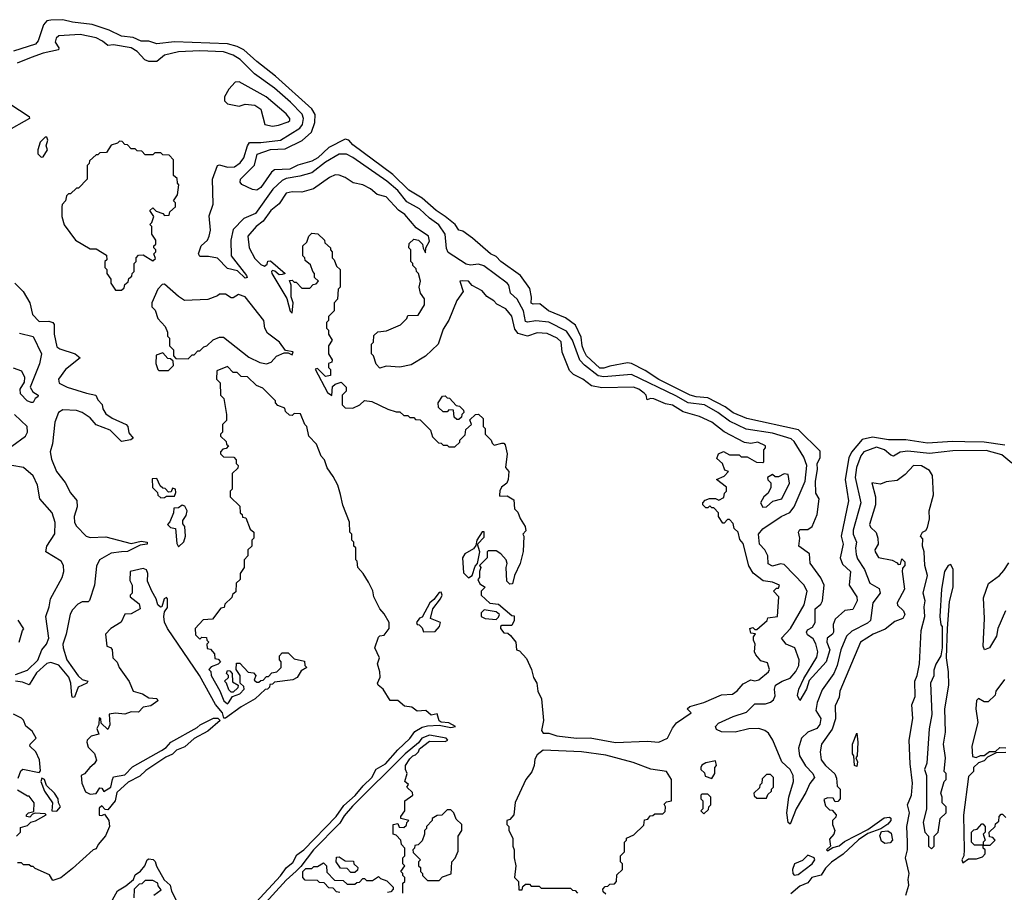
# Model space of a CAD drawing. Extents: x 2029826 to 2248070, y 228728 to 402406.
# Tile 292 of 368: x 2176876 to 2181897, y 262079 to 266529. Entities that reach past the tile are written whole.
import ezdxf

# ---------------------------------------------------------------- set-up
doc = ezdxf.new("R2010")
doc.units = 0

msp = doc.modelspace()

# ---------------------------------------------------------------- linework, layer by layer
at = {"layer": '0CON10XD'}
for points in [[(2181020.6, 263395), (2180993.8, 263375), (2180992.7, 263355), (2181006.4, 263315), (2180988.6, 263255), (2180901.6, 263158.4), (2180887.8, 263115), (2180855, 263057.5), (2180842.7, 263082.7), (2180848.6, 263115), (2180875, 263169.5), (2180941.5, 263278.5), (2180945.8, 263305), (2180936, 263346), (2180922.1, 263372.1), (2180892.6, 263392.6), (2180888.5, 263405), (2180892.6, 263417.4), (2180918.5, 263431.5), (2180933.2, 263455), (2180932.8, 263525), (2180961, 263549), (2180969.6, 263565), (2180978.5, 263645), (2180962.1, 263682.1), (2180906.7, 263756.7), (2180903.6, 263805), (2180849.2, 263845), (2180854, 263885), (2180847.3, 263915), (2180855, 263929.1), (2180895, 263929.3), (2180916.7, 263945), (2180943.5, 264005), (2180952.9, 264085), (2180935.2, 264115.2), (2180934.4, 264175.6), (2180944.4, 264235), (2180941.9, 264265), (2180958, 264295), (2180958.1, 264328.1), (2180848.1, 264438.1), (2180584.6, 264494.6), (2180515, 264524.3), (2180473, 264555), (2180385, 264600.2), (2180325, 264605.3), (2180294.2, 264614.2), (2180135, 264693.6), (2180065, 264739.5), (2179995, 264776), (2179975, 264778.6), (2179885, 264762.4), (2179855, 264751.2), (2179835, 264751.8), (2179765.7, 264815), (2179752.2, 264842.2), (2179743.4, 264865), (2179739.4, 264909.4), (2179710.5, 264970.5), (2179658.8, 265008.8), (2179573.3, 265045), (2179529.2, 265079.2), (2179495, 265078.1), (2179485, 265083.3), (2179486.1, 265113.9), (2179477.7, 265157.7), (2179429.3, 265225), (2179329.7, 265295), (2179305, 265321.1), (2179277.1, 265335), (2179184.2, 265415), (2179135, 265450.6), (2179115, 265456.4), (2179095.9, 265485), (2179045.9, 265525.9), (2178999.4, 265555), (2178928.8, 265618.8), (2178859.8, 265659.8), (2178779, 265739), (2178575, 265891), (2178555, 265914.3), (2178535, 265920.2), (2178453, 265877), (2178396.2, 265825), (2178365, 265807.6), (2178293.8, 265786.2), (2178253.1, 265766.9), (2178175, 265762.6), (2178159.4, 265750.6), (2178105, 265673.1), (2178085, 265660), (2178063.6, 265663.6), (2178009.2, 265689.2), (2178000.9, 265700.9), (2178002.2, 265715), (2178072.5, 265787.5), (2178086.6, 265843.4), (2178155, 265866.9), (2178230.2, 265869.8), (2178316.7, 265913.3), (2178364.5, 265955.5), (2178381, 266005), (2178382.2, 266045), (2178365.1, 266075.1), (2178181.1, 266241.1), (2178085, 266314.8), (2178019.2, 266375), (2177985, 266392.6), (2177935, 266406), (2177664.9, 266415.1), (2177575, 266405.3), (2177535, 266418.6), (2177495, 266420), (2177455, 266437.6), (2177395, 266445.6), (2177332.7, 266475), (2177245, 266504.3), (2177145, 266515.5), (2177095, 266528.8), (2177035, 266527.2), (2177015, 266522.4), (2176997.6, 266502.4), (2176969.5, 266420.5), (2176956.5, 266403.5), (2176845, 266368.2)], [(2181143.6, 264245), (2181136.2, 264195), (2181165.4, 264065), (2181126.7, 263925), (2181127, 263905), (2181142.6, 263865), (2181137.6, 263835), (2181141.4, 263801.4), (2181148.9, 263778.9), (2181183.2, 263725), (2181210.9, 263655), (2181258.9, 263628.9), (2181264.3, 263605), (2181227, 263555), (2181215.1, 263464.9), (2181199, 263451), (2181118.6, 263411.4), (2181091.6, 263385), (2181062.9, 263315), (2181044, 263236), (2181027.9, 263195), (2180967.7, 263112.3), (2180942.4, 263047.6), (2180935.7, 263005.7), (2180961.3, 262965), (2180956.3, 262935), (2180941, 262915), (2180895, 262895.2), (2180863.5, 262865), (2180847.2, 262815), (2180853.3, 262775), (2180883.3, 262723.3), (2180920.5, 262685), (2180929.3, 262665), (2180905, 262633.2), (2180885, 262587.7), (2180835.5, 262505), (2180805, 262425.8), (2180794.7, 262435), (2180788.1, 262485), (2180798.5, 262565), (2180821.3, 262645), (2180819.5, 262675), (2180804.9, 262704.9), (2180761.9, 262745), (2180716, 262855), (2180695, 262890.4), (2180676.2, 262905), (2180645, 262914.8), (2180595, 262912.2), (2180525, 262895.7), (2180455, 262897.8), (2180428.7, 262908.7), (2180424.6, 262925), (2180438.7, 262941.3), (2180515, 262976), (2180582.5, 262997.5), (2180625, 263041), (2180679, 263041), (2180705, 263048.5), (2180720, 263060), (2180729.2, 263080.8), (2180724.9, 263115), (2180729.6, 263135), (2180763.8, 263156.2), (2180805, 263170.5), (2180834.1, 263205), (2180849.2, 263235), (2180850.5, 263265), (2180828.9, 263325), (2180785, 263345.2), (2180760.4, 263375), (2180807, 263425), (2180876.4, 263545), (2180891.9, 263615), (2180875, 263647), (2180775, 263750.2), (2180755, 263753.4), (2180715, 263741.4), (2180693.4, 263753.4), (2180690.9, 263795), (2180675.2, 263825), (2180648.1, 263855), (2180642.7, 263905), (2180665, 263933.2), (2180758.4, 263995), (2180804.1, 264015.9), (2180825.8, 264044.2), (2180881.8, 264175), (2180889.8, 264255), (2180875, 264298.4), (2180825, 264377.2), (2180810.7, 264390.7), (2180715, 264420), (2180581.3, 264441.3), (2180495, 264482.4), (2180436, 264526), (2180368.1, 264565), (2180284.6, 264574.6), (2180221.1, 264611.1), (2179995, 264719.6), (2179855, 264706.9), (2179825, 264712.4), (2179756.4, 264766.4), (2179732.8, 264792.8), (2179694.4, 264894.4), (2179665, 264941), (2179575, 264985.7), (2179507.5, 264992.5), (2179465, 264985.7), (2179455, 264990), (2179444.7, 265044.7), (2179413.3, 265103.3), (2179378.3, 265135), (2179370.9, 265175), (2179362.1, 265185), (2179243.6, 265273.6), (2179215, 265281.6), (2179175, 265277.3), (2179152.1, 265282.1), (2179061.1, 265341.1), (2179051.8, 265361.8), (2179046.2, 265435), (2179013.1, 265483.1), (2178965, 265516), (2178915, 265563.6), (2178849.9, 265599.9), (2178805, 265657.3), (2178748.5, 265705), (2178575, 265826.4), (2178542.4, 265842.4), (2178505, 265842.5), (2178435, 265801.8), (2178365, 265748), (2178305, 265730.9), (2178235, 265719.3), (2178215, 265709.5), (2178166.3, 265665), (2178078.7, 265541.3), (2178018.6, 265515), (2177965, 265459.3), (2177952.2, 265405), (2177954.6, 265325), (2178032.1, 265225), (2178035.9, 265215), (2178025, 265210.4), (2177987.4, 265247.4), (2177935, 265260.2), (2177885, 265313.2), (2177837.9, 265322.1), (2177795, 265321.9), (2177788, 265335), (2177801.9, 265375), (2177833.4, 265405), (2177842.9, 265425), (2177848.5, 265455), (2177841.6, 265528.4), (2177861.7, 265588.3), (2177859, 265715), (2177884.8, 265785.2), (2177895, 265788.8), (2177935, 265777.5), (2177970.8, 265779.2), (2178000.9, 265799.1), (2178019.7, 265825), (2178036.9, 265885), (2178048, 265902), (2178105, 265901.8), (2178206.2, 265915), (2178305, 265976), (2178318.8, 265995), (2178322.9, 266025), (2178316.5, 266046.5), (2178257.5, 266107.5), (2178175, 266180.2), (2178072.9, 266252.9), (2177999.8, 266325), (2177965, 266347.6), (2177915.6, 266365.6), (2177795, 266370.2), (2177685.6, 266364.4), (2177615, 266347.8), (2177574.6, 266315.4), (2177535, 266315.6), (2177513.8, 266323.8), (2177475, 266365.9), (2177445, 266386), (2177355, 266401), (2177325, 266397.1), (2177298.9, 266418.9), (2177265, 266436.1), (2177185, 266453.1), (2177075, 266447.2), (2177062.6, 266435), (2177057.4, 266415), (2177074.6, 266385), (2177074, 266375), (2176995, 266358.1), (2176935, 266336.2), (2176863.6, 266306.4)], [(2178165.5, 265985.5), (2178195, 265991.3), (2178245, 266007.7), (2178253.6, 266015), (2178253.8, 266025), (2178235, 266049.3), (2178133.1, 266135), (2177995, 266212.5), (2177975, 266210), (2177942.5, 266175), (2177920, 266135), (2177920, 266115), (2177935, 266100), (2177995, 266087.5), (2178025, 266097.5), (2178075, 266092.5), (2178105, 266072.5), (2178126.7, 265995), (2178165.5, 265985.5)], [(2176825, 266099.3), (2176925, 266035.7), (2176925.7, 266025), (2176805, 265957.8)], [(2176985, 265827.5), (2176995, 265830), (2177017.5, 265865), (2177010, 265885), (2177020, 265915), (2177015, 265930), (2177005, 265930), (2176980, 265905), (2176967.5, 265865), (2176967.5, 265845), (2176985, 265827.5)], [(2177395, 265150), (2177408.3, 265161.7), (2177411.7, 265178.3), (2177428.3, 265191.7), (2177431.7, 265208.3), (2177448.3, 265221.7), (2177450, 265235), (2177460, 265245), (2177460, 265285), (2177470, 265295), (2177470, 265315), (2177481.7, 265328.3), (2177505, 265330), (2177555, 265300), (2177568.3, 265311.7), (2177560, 265335), (2177570, 265345), (2177570, 265355), (2177560, 265365), (2177560, 265375), (2177570, 265385), (2177570, 265405), (2177550, 265435), (2177550, 265475), (2177540, 265485), (2177550, 265495), (2177560, 265525), (2177540, 265555), (2177555, 265570), (2177571.7, 265551.7), (2177605, 265540), (2177615, 265530), (2177638.3, 265531.7), (2177641.7, 265548.3), (2177670, 265575), (2177670, 265595), (2177660, 265605), (2177680, 265635), (2177687.5, 265687.5), (2177680, 265695), (2177678.3, 265718.3), (2177660, 265735), (2177660, 265815), (2177638.3, 265838.3), (2177605, 265840), (2177595, 265850), (2177565, 265850), (2177555, 265840), (2177515, 265840), (2177498.3, 265858.3), (2177475, 265860), (2177465, 265870), (2177445, 265870), (2177425, 265890), (2177411.7, 265891.7), (2177398.3, 265908.3), (2177385, 265910), (2177375, 265900), (2177341.7, 265888.3), (2177318.3, 265851.7), (2177285, 265850), (2177275, 265840), (2177265, 265840), (2177231.7, 265808.3), (2177230, 265795), (2177220, 265785), (2177220, 265715), (2177175, 265670), (2177165, 265670), (2177135, 265640), (2177125, 265640), (2177115, 265630), (2177110, 265605), (2177093, 265587), (2177090, 265575), (2177090, 265525), (2177103, 265483), (2177160, 265405), (2177235, 265360), (2177265, 265360), (2177318.3, 265328.3), (2177320, 265305), (2177310, 265295), (2177310, 265265), (2177320, 265255), (2177320, 265235), (2177340, 265205), (2177340, 265185), (2177365, 265150), (2177395, 265150)], [(2179915, 262842.6), (2180075, 262849.6), (2180135, 262844.6), (2180178.8, 262865), (2180204.2, 262915.8), (2180225.9, 262944.1), (2180300, 262995), (2180280, 263015), (2180293, 263027), (2180365, 263046.2), (2180455, 263086.7), (2180510.7, 263089.3), (2180533.9, 263106.1), (2180565, 263142.5), (2180605, 263162.5), (2180625, 263157.5), (2180645, 263162.5), (2180695, 263203.3), (2180700, 263215), (2180689.3, 263249.3), (2180655, 263260), (2180629.3, 263289.3), (2180623.3, 263305), (2180626.7, 263345), (2180617.5, 263365), (2180618.3, 263381.7), (2180627.5, 263397.5), (2180605, 263400), (2180600, 263425), (2180615, 263430), (2180625, 263420), (2180635, 263420), (2180687.5, 263465), (2180691.7, 263478.3), (2180740, 263485), (2180746.7, 263585), (2180720, 263615), (2180735, 263630), (2180745, 263630), (2180750, 263645), (2180715, 263661.2), (2180667.5, 263667.5), (2180616.2, 263706.2), (2180593.8, 263743.8), (2180565, 263857.5), (2180548.3, 263878.3), (2180540, 263915), (2180520, 263935), (2180515, 263960), (2180495, 263980), (2180485, 263980), (2180468.3, 263961.7), (2180461.7, 263961.7), (2180440, 263995), (2180440, 264015), (2180415, 264040), (2180405, 264040), (2180395, 264050), (2180385, 264040), (2180375, 264040), (2180360, 264055), (2180360, 264065), (2180371.7, 264078.3), (2180393, 264087), (2180425, 264087.5), (2180441.7, 264078.3), (2180467, 264093), (2180470, 264115), (2180480, 264125), (2180480, 264145), (2180430, 264185), (2180468.3, 264201.7), (2180490, 264225), (2180471.7, 264231.7), (2180460, 264265), (2180431.7, 264291.7), (2180440, 264315), (2180465, 264327.5), (2180495, 264310), (2180545, 264310), (2180555, 264300), (2180585, 264300), (2180633, 264273), (2180665, 264270), (2180670, 264275), (2180670, 264335), (2180680, 264345), (2180680, 264355), (2180640, 264375), (2180605, 264367.1), (2180572, 264372), (2180467.8, 264427.8), (2180405, 264476.7), (2180342.5, 264505), (2180258.9, 264528.9), (2180205, 264563.1), (2180169.8, 264569.8), (2180110, 264595), (2180093.3, 264596.7), (2180075, 264590), (2180070, 264615), (2180060, 264625), (2180032.5, 264645), (2180006, 264655), (2179845, 264651.1), (2179791.7, 264661.7), (2179748.2, 264695), (2179700.3, 264720.3), (2179679.9, 264739.9), (2179642.9, 264832.9), (2179636.6, 264886.6), (2179617.1, 264905), (2179565, 264928.9), (2179515, 264931.6), (2179465, 264914.7), (2179418.5, 264928.5), (2179401, 264951), (2179385, 265016.9), (2179355.5, 265055), (2179308.6, 265078.6), (2179294.2, 265095), (2179257.4, 265117.4), (2179235, 265146.2), (2179183.3, 265173.3), (2179165, 265196.2), (2179132.3, 265197.7), (2179120, 265195), (2179137, 265143), (2179105, 265097.5), (2179063.6, 264996.4), (2179035, 264950), (2179010, 264875), (2178946.1, 264813.9), (2178871.7, 264768.3), (2178815, 264757.5), (2178745, 264762.5), (2178711.7, 264751.7), (2178693, 264773), (2178680, 264815), (2178670, 264825), (2178670, 264875), (2178680, 264885), (2178681.7, 264918.3), (2178703, 264937), (2178747, 264943), (2178817, 264973), (2178850, 265005), (2178855, 265020), (2178908.3, 265021.7), (2178940, 265075), (2178940, 265105), (2178920, 265135), (2178912.5, 265165), (2178920, 265195), (2178910, 265235), (2178900, 265245), (2178898.3, 265258.3), (2178880, 265275), (2178880, 265285), (2178870, 265295), (2178870, 265355), (2178860, 265365), (2178861.7, 265388.3), (2178885, 265410), (2178910, 265405), (2178930, 265385), (2178933, 265363), (2178945, 265340), (2178947.5, 265365), (2178965, 265400), (2178960, 265425), (2178898.3, 265468.3), (2178840, 265535), (2178807.4, 265557.4), (2178745, 265626.2), (2178698, 265638), (2178665, 265665.5), (2178625, 265686.4), (2178576.1, 265696.1), (2178535, 265724.4), (2178505, 265736.7), (2178485, 265737.5), (2178455, 265724.4), (2178374.1, 265665.9), (2178315, 265650), (2178265, 265651.1), (2178235, 265643.6), (2178199.4, 265590.6), (2178156.2, 265555), (2178117.9, 265502.1), (2178081.8, 265475), (2178038.5, 265425), (2178046.9, 265365), (2178075, 265310.8), (2178105, 265281.2), (2178125, 265272.5), (2178138.3, 265281.7), (2178141.7, 265298.3), (2178155, 265300), (2178230, 265235), (2178215, 265230), (2178198.3, 265228.3), (2178177, 265247), (2178165, 265250), (2178160, 265245), (2178162.5, 265235), (2178237.5, 265107.5), (2178255, 265043.3), (2178265, 265032.5), (2178270, 265085), (2178260, 265115), (2178260, 265175), (2178251.7, 265198.3), (2178265, 265200), (2178275, 265190), (2178285, 265190), (2178315, 265160), (2178355, 265160), (2178371.7, 265178.3), (2178388.3, 265181.7), (2178400, 265195), (2178380, 265215), (2178380, 265235), (2178370, 265245), (2178358.3, 265278.3), (2178331.7, 265301.7), (2178330, 265315), (2178320, 265325), (2178320, 265375), (2178340, 265395), (2178350, 265425), (2178365, 265440), (2178397, 265437), (2178430, 265405), (2178431.7, 265391.7), (2178460, 265365), (2178460, 265355), (2178470, 265345), (2178470, 265315), (2178480, 265305), (2178491.7, 265271.7), (2178510, 265255), (2178510, 265165), (2178500, 265155), (2178497, 265103), (2178480, 265085), (2178480, 265045), (2178450, 265015), (2178450, 264995), (2178440, 264985), (2178440, 264955), (2178450, 264945), (2178450, 264925), (2178470, 264895), (2178450, 264865), (2178450, 264825), (2178470, 264795), (2178468.3, 264781.7), (2178450, 264775), (2178450, 264755), (2178460, 264745), (2178460, 264715), (2178435, 264710), (2178395, 264750), (2178382.5, 264747.5), (2178445, 264627.5), (2178467.5, 264612.5), (2178471.7, 264658.3), (2178485, 264670), (2178515, 264680), (2178540, 264655), (2178540, 264635), (2178520, 264615), (2178520, 264565), (2178535, 264550), (2178575, 264547.5), (2178610, 264565), (2178635, 264587.5), (2178671.7, 264581.7), (2178753, 264543), (2178795, 264530), (2178815, 264530), (2178835, 264510), (2178855, 264510), (2178865, 264500), (2178885, 264500), (2178895, 264490), (2178918.3, 264488.3), (2178970, 264435), (2178981.7, 264401.7), (2179011.7, 264371.7), (2179025, 264370), (2179035, 264360), (2179055, 264360), (2179065, 264350), (2179095, 264350), (2179120, 264375), (2179120, 264385), (2179148.3, 264411.7), (2179151.7, 264438.3), (2179180, 264465), (2179171.7, 264488.3), (2179200, 264515), (2179215, 264517.5), (2179240, 264495), (2179240, 264455), (2179250, 264445), (2179250, 264415), (2179280, 264385), (2179285, 264370), (2179295, 264360), (2179335, 264370), (2179345, 264370), (2179351.7, 264361.7), (2179362.5, 264315), (2179353.3, 264245), (2179370, 264225), (2179367.5, 264185), (2179360, 264165), (2179332.5, 264145), (2179323.6, 264126.4), (2179322.5, 264105), (2179325, 264100), (2179361.7, 264101.7), (2179395, 264080), (2179400, 264035), (2179417, 264017), (2179427.5, 263985), (2179453.3, 263945), (2179457, 263923), (2179442.5, 263905), (2179447.5, 263895), (2179443, 263817), (2179427.5, 263755), (2179400, 263695), (2179388.3, 263651.7), (2179375, 263650), (2179360, 263665), (2179357.5, 263735), (2179362.5, 263755), (2179357.5, 263775), (2179330, 263805), (2179305, 263820), (2179265, 263820), (2179260, 263815), (2179260, 263785), (2179220, 263745), (2179227.5, 263735), (2179220, 263715), (2179220, 263685), (2179212.5, 263675), (2179221.7, 263651.7), (2179250, 263635), (2179230, 263615), (2179230, 263595), (2179273, 263553), (2179318.3, 263548.3), (2179385, 263490), (2179398.3, 263488.3), (2179397.5, 263465), (2179385, 263440), (2179335, 263440), (2179327.5, 263435), (2179327.5, 263425), (2179345, 263402.5), (2179365, 263400), (2179379.3, 263389.3), (2179406.7, 263355), (2179410, 263315), (2179425, 263310), (2179460.7, 263270.7), (2179486.7, 263215), (2179496.7, 263175), (2179512.5, 263145), (2179517.5, 263105), (2179536.2, 263066.2), (2179547.5, 262955), (2179537.5, 262905), (2179545, 262890), (2179575, 262890.6), (2179615, 262877.8), (2179715, 262865.5), (2179785, 262867.3), (2179915, 262842.6)], [(2176851.6, 265185), (2176893, 265143), (2176927.1, 265085), (2176940.7, 265025), (2176975, 264990.6), (2177025, 264992), (2177044.6, 264984.6), (2177050.8, 264975), (2177051.7, 264925), (2177065, 264861.1), (2177080.6, 264850.6), (2177159.4, 264825), (2177184.6, 264805), (2177109.3, 264745), (2177073.1, 264695), (2177077.8, 264675), (2177118, 264655), (2177216, 264624), (2177264.7, 264615), (2177275, 264590.8), (2177296.8, 264566.8), (2177300.3, 264545), (2177315, 264519.7), (2177347.5, 264497.5), (2177419.1, 264465), (2177427.5, 264455), (2177432.9, 264422.9), (2177454.4, 264395), (2177442.9, 264387.1), (2177395, 264378), (2177336.5, 264435), (2177265, 264462.1), (2177235, 264497.9), (2177195.1, 264525.1), (2177165, 264535.5), (2177095, 264538.6), (2177074.5, 264525), (2177055, 264476.2), (2177043.3, 264366.7), (2177031.6, 264325), (2177037.4, 264287.4), (2177063.7, 264225), (2177108.4, 264168.4), (2177135.6, 264115.6), (2177166.4, 264076.4), (2177168.1, 264045), (2177153, 263995), (2177155.4, 263965.4), (2177166, 263946), (2177214.4, 263894.4), (2177235, 263888.9), (2177315, 263892.3), (2177445, 263857.2), (2177495, 263868.9), (2177525.6, 263865), (2177526, 263854), (2177490.9, 263849.1), (2177425, 263816.6), (2177394.5, 263814.5), (2177342.1, 263807.9), (2177283.2, 263775), (2177267.3, 263742.7), (2177257.1, 263645), (2177232.4, 263567.6), (2177225, 263560), (2177195, 263560.4), (2177172, 263548), (2177145, 263520), (2177133.2, 263496.8), (2177113, 263395), (2177096.5, 263345), (2177097.6, 263325), (2177116.1, 263265), (2177173.8, 263183.8), (2177195, 263164.6), (2177223.8, 263155), (2177217.5, 263145), (2177174.6, 263125), (2177155, 263073.5), (2177145, 263073.1), (2177141.9, 263081.9), (2177137.2, 263145), (2177126.7, 263176.7), (2177075, 263237), (2177035, 263251), (2177014.4, 263245.6), (2176961.4, 263198.6), (2176925, 263137.1), (2176890.5, 263150.5), (2176853.8, 263156.2)], [(2178135, 264773.8), (2178157.5, 264782.5), (2178185, 264813.3), (2178225, 264830), (2178245, 264830), (2178265, 264820), (2178270, 264835), (2178231.7, 264841.7), (2178200, 264885), (2178140, 264930), (2178126.7, 264955), (2178120.8, 264995), (2178026, 265115), (2177992.5, 265127.5), (2177965, 265110), (2177955, 265110), (2177925, 265130), (2177895, 265130), (2177885, 265120), (2177835, 265102.5), (2177717, 265097), (2177685, 265117.5), (2177615, 265180), (2177601.7, 265178.3), (2177580, 265155), (2177550, 265085), (2177550, 265065), (2177567, 265047), (2177580, 265005), (2177617.5, 264965), (2177630, 264935), (2177630, 264915), (2177640, 264905), (2177640, 264865), (2177660, 264845), (2177660, 264815), (2177671.7, 264801.7), (2177735, 264800), (2177755, 264820), (2177765, 264820), (2177785, 264840), (2177795, 264840), (2177815, 264860), (2177830, 264865), (2177863, 264897), (2177895, 264910), (2177915, 264910), (2178045, 264807.5), (2178101.2, 264781.2), (2178135, 264773.8)], [(2176875, 264930.9), (2176945, 264913.8), (2176986.5, 264825), (2176976.4, 264773.6), (2176928.6, 264655), (2176942, 264632), (2176970, 264615), (2176967.5, 264605), (2176955, 264596.7), (2176945, 264577.5), (2176935, 264577.5), (2176914, 264585), (2176880.3, 264620.3), (2176878.5, 264645), (2176900.2, 264679.8), (2176902.3, 264705), (2176886.2, 264736.2), (2176845, 264751.5)], [(2177635, 264740), (2177660, 264765), (2177658.3, 264788.3), (2177645, 264800), (2177631.7, 264801.7), (2177605, 264830), (2177571.7, 264818.3), (2177570, 264775), (2177580, 264745), (2177585, 264740), (2177635, 264740)], [(2178511.7, 264108.3), (2178497.5, 264155), (2178475, 264200), (2178443, 264243), (2178430, 264285), (2178413, 264303), (2178390, 264365), (2178350, 264405), (2178340, 264455), (2178330, 264465), (2178308.3, 264518.3), (2178275, 264520), (2178265, 264510), (2178251.7, 264511.7), (2178231.7, 264531.7), (2178228.3, 264548.3), (2178191.7, 264561.7), (2178180, 264575), (2178180, 264585), (2178115, 264650), (2178083.6, 264663.6), (2178038.3, 264708.3), (2178005, 264710), (2177985, 264730), (2177965, 264730), (2177935, 264760), (2177881.7, 264738.3), (2177880, 264695), (2177897.5, 264677.5), (2177900, 264615), (2177917, 264597), (2177930, 264515), (2177930, 264485), (2177910, 264465), (2177910, 264425), (2177900, 264415), (2177900, 264405), (2177928.3, 264378.3), (2177930, 264365), (2177940, 264355), (2177928.3, 264341.7), (2177911.7, 264338.3), (2177900, 264325), (2177900, 264315), (2177915, 264300), (2177968.3, 264298.3), (2177980, 264285), (2177980, 264265), (2177990, 264255), (2177988.3, 264241.7), (2177960, 264215), (2177960, 264135), (2177950, 264125), (2177950, 264095), (2177998.3, 264048.3), (2178000, 264015), (2178010, 264005), (2178011.7, 263991.7), (2178028.3, 263988.3), (2178051.7, 263931.7), (2178070, 263915), (2178070, 263885), (2178060, 263875), (2178060, 263845), (2178040, 263825), (2178040, 263795), (2178020, 263775), (2178020, 263735), (2178000, 263705), (2178000, 263675), (2177980, 263655), (2177978.3, 263611.7), (2177961.7, 263598.3), (2177958.3, 263581.7), (2177921.7, 263548.3), (2177918.3, 263531.7), (2177901.7, 263528.3), (2177858.3, 263471.7), (2177811.7, 263468.3), (2177770, 263425), (2177771.7, 263391.7), (2177795, 263370), (2177805, 263380), (2177828.3, 263378.3), (2177830, 263365), (2177840, 263355), (2177830, 263345), (2177831.7, 263321.7), (2177848.3, 263318.3), (2177870, 263295), (2177871.7, 263271.7), (2177888.3, 263268.3), (2177900, 263255), (2177888.3, 263241.7), (2177851.7, 263228.3), (2177840, 263215), (2177850, 263205), (2177852.5, 263185), (2177897, 263107), (2177917.5, 263055), (2177935, 263040), (2177940, 263045), (2177961.7, 263078.3), (2177998.3, 263091.7), (2178020, 263115), (2178018.3, 263128.3), (2178000, 263145), (2178000, 263185), (2177980, 263215), (2177981.7, 263248.3), (2177998.3, 263248.3), (2178041.7, 263201.7), (2178068.3, 263198.3), (2178080, 263185), (2178071.7, 263161.7), (2178085, 263150), (2178095, 263150), (2178105, 263160), (2178118.3, 263161.7), (2178135, 263180), (2178145, 263180), (2178161.7, 263198.3), (2178187, 263203), (2178210, 263225), (2178210, 263255), (2178200, 263265), (2178200, 263285), (2178215, 263300), (2178245, 263300), (2178275, 263270), (2178328.3, 263258.3), (2178330, 263235), (2178340, 263225), (2178311.7, 263208.3), (2178290, 263175), (2178268, 263162), (2178175, 263150), (2178165, 263140), (2178151.7, 263138.3), (2178150, 263125), (2178140, 263115), (2178127.5, 263112.5), (2178077.5, 263065), (2178005.7, 263024.3), (2177925, 262966.7), (2177917.5, 262967.5), (2177910, 262995), (2177875, 263037.5), (2177792.9, 263185), (2177630, 263425), (2177615, 263457.5), (2177610.8, 263485), (2177615, 263510), (2177629.3, 263530.7), (2177630, 263575), (2177625, 263582.5), (2177612.5, 263575), (2177600, 263535), (2177593.3, 263533.3), (2177580, 263545), (2177572.5, 263575), (2177550, 263615), (2177527.5, 263665), (2177528.8, 263705), (2177523, 263723), (2177505, 263730), (2177440, 263715), (2177438.3, 263668.3), (2177450, 263645), (2177450, 263605), (2177440, 263595), (2177440, 263585), (2177485, 263550), (2177490, 263525), (2177445, 263500), (2177411.7, 263498.3), (2177393, 263457), (2177340, 263425), (2177313.3, 263395), (2177320, 263335), (2177338.3, 263328.3), (2177347, 263317), (2177350, 263275), (2177372.5, 263252.5), (2177383.3, 263225), (2177433.3, 263153.3), (2177453.8, 263105), (2177501.7, 263091.7), (2177535, 263070), (2177575, 263067.5), (2177580, 263055), (2177545, 263030), (2177505, 263022.5), (2177482.5, 262997.5), (2177445, 262998.8), (2177412.3, 262987.7), (2177365, 262992), (2177332.5, 262987.5), (2177336.2, 262933.8), (2177325, 262910), (2177291.7, 262941.7), (2177290, 262965), (2177281.7, 262968.3), (2177280, 262935), (2177270, 262915), (2177280, 262885), (2177240, 262875), (2177220, 262855), (2177217.5, 262845), (2177225, 262820), (2177257, 262787), (2177267, 262753), (2177256.4, 262733.6), (2177233.6, 262716.4), (2177206.4, 262683.6), (2177190, 262675), (2177193.3, 262635), (2177211.7, 262591.7), (2177235, 262580), (2177265, 262582.5), (2177285, 262612.5), (2177295, 262610), (2177305, 262593.3), (2177340, 262615), (2177348.8, 262655), (2177355, 262667.5), (2177411.2, 262678.8), (2177451.2, 262718.8), (2177598.3, 262801.7), (2177622.5, 262817.5), (2177646.7, 262845), (2177781.2, 262918.8), (2177796.4, 262933.6), (2177865, 262967.5), (2177887, 262967), (2177897.5, 262955), (2177835, 262900), (2177766.2, 262863.8), (2177718.3, 262821.7), (2177675, 262803.3), (2177655, 262783.3), (2177621.2, 262768.8), (2177519.5, 262700.5), (2177488.8, 262671.2), (2177428.8, 262641.2), (2177371.4, 262588.6), (2177362.5, 262545), (2177325, 262500), (2177311.7, 262501.7), (2177295, 262520), (2177281.7, 262508.3), (2177281.7, 262471.7), (2177295, 262470), (2177308.3, 262478.3), (2177330, 262445), (2177333.3, 262415), (2177313.6, 262366.4), (2177276.4, 262323.6), (2177265, 262300), (2177250, 262295), (2177145, 262200), (2177085, 262152.5), (2177045, 262140), (2177028.3, 262168.3), (2176955, 262200), (2176945, 262210), (2176935, 262210), (2176925, 262220), (2176895, 262220), (2176885, 262230), (2176865, 262230)], [(2179115, 264490), (2179105, 264490), (2179091.7, 264501.7), (2179088.3, 264538.3), (2179065, 264540), (2179055, 264530), (2179035, 264530), (2179011.7, 264551.7), (2179010, 264575), (2179031.7, 264608.3), (2179045, 264610), (2179055, 264600), (2179068.3, 264598.3), (2179101.7, 264561.7), (2179118.3, 264558.3), (2179138.3, 264538.3), (2179140, 264525), (2179130, 264515), (2179128.3, 264501.7), (2179115, 264490)], [(2176836.3, 264353.7), (2176905.9, 264405), (2176915.6, 264425), (2176913.9, 264455), (2176849.5, 264515)], [(2181899.5, 264359.5), (2181794.9, 264375.1), (2181695.5, 264375.5), (2181632.2, 264377.8), (2181505, 264368.7), (2181395, 264386.8), (2181305.9, 264385.9), (2181225, 264399.9), (2181172.6, 264387.4), (2181117, 264323), (2181104.4, 264295), (2181085.8, 264185), (2181101.9, 264075), (2181065.7, 263895.7), (2181075.5, 263855), (2181060.7, 263785), (2181072.4, 263752.4), (2181112.2, 263715), (2181106, 263645), (2181144.2, 263585), (2181146.2, 263566.2), (2181125, 263521.1), (2181083.7, 263516.3), (2181035, 263471.8), (2181023.8, 263445), (2181026.5, 263405), (2181020.6, 263395)], [(2181935, 264267), (2181885, 264310.3), (2181805, 264332.2), (2181635, 264330.6), (2181515, 264316.7), (2181405, 264328.8), (2181366.7, 264323.3), (2181332.5, 264302.5), (2181317.5, 264307.5), (2181285.9, 264335.9), (2181245, 264348.9), (2181181.4, 264325), (2181165.9, 264304.1), (2181143.6, 264245)], [(2176855, 263190.4), (2176915, 263211.4), (2176967.5, 263262.5), (2176988.4, 263315), (2177011.9, 263345), (2177024.8, 263375), (2177009.3, 263485), (2177026.5, 263535), (2177032.7, 263575), (2177092.8, 263685), (2177101.3, 263715), (2177099, 263745), (2177087.4, 263767.4), (2177009.3, 263815), (2177014.2, 263845), (2177055, 263907.1), (2177057.2, 263965), (2177042, 264015), (2176978.1, 264085), (2176966.5, 264155), (2176945, 264202.9), (2176895, 264244.8), (2176835, 264255.7)], [(2181394, 262065), (2181410.8, 262115), (2181406.7, 262145), (2181412, 262175), (2181392.5, 262255), (2181402.5, 262295), (2181403.6, 262336.4), (2181400, 262415), (2181412.9, 262485), (2181403.3, 262525), (2181423.8, 262575), (2181428.8, 262635), (2181416.2, 262735), (2181411.2, 262855), (2181430, 262965), (2181426.2, 263035), (2181442.3, 263077.7), (2181440, 263155), (2181453.3, 263185), (2181463.8, 263245), (2181473.8, 263415), (2181491.2, 263485), (2181488.8, 263535), (2181493.8, 263565), (2181483.3, 263605), (2181506, 263694), (2181492, 263745), (2181488.8, 263815), (2181480, 263845), (2181481.7, 263881.7), (2181470, 263895), (2181480, 263915), (2181496.4, 263923.6), (2181505, 263940), (2181515.8, 263984.2), (2181513.8, 264025), (2181535.7, 264105.7), (2181530, 264205), (2181515, 264230), (2181474.4, 264254.4), (2181434.2, 264255), (2181390.9, 264209.1), (2181351.1, 264178.9), (2181295, 264171.9), (2181265, 264160.8), (2181222, 264168), (2181240, 264095), (2181240, 264055), (2181209.4, 263955), (2181215, 263941.2), (2181243.8, 263913.8), (2181251.2, 263885), (2181253.3, 263855), (2181236.7, 263825), (2181238, 263815), (2181255, 263786.7), (2181325, 263773.3), (2181350, 263760), (2181355, 263750), (2181368.3, 263751.7), (2181375, 263780), (2181390, 263765), (2181390, 263745), (2181378.3, 263731.7), (2181376.7, 263715), (2181387.5, 263625), (2181350, 263555), (2181352.5, 263542.5), (2181382.5, 263515), (2181390, 263495), (2181380, 263475), (2181339.3, 263460.7), (2181288.6, 263421.4), (2181228.8, 263395), (2181164.4, 263355), (2181057.5, 263105), (2181054, 263075), (2181035, 263030), (2181035.7, 262964.3), (2181019.1, 262910.9), (2180964.5, 262835), (2180957.5, 262795), (2180962.9, 262755), (2180984.4, 262725), (2181032.7, 262682.7), (2181041.7, 262661.7), (2181045, 262620), (2181060, 262605), (2181060, 262555), (2181048.3, 262541.7), (2181035, 262540), (2181025, 262560), (2180995, 262561.2), (2180977, 262553), (2180985, 262520), (2181005, 262500), (2181018.3, 262498.3), (2181040, 262475), (2181038.3, 262461.7), (2181020, 262445), (2181020, 262425), (2181032.5, 262395), (2181027.5, 262375), (2181005, 262350), (2181010, 262315), (2180990, 262295), (2180995, 262290), (2181022.5, 262307.5), (2181055, 262316.2), (2181081.7, 262338.3), (2181201.2, 262398.8), (2181285, 262458.8), (2181311.7, 262461.7), (2181317.5, 262457.5), (2181317.5, 262445), (2181303, 262427), (2181266.7, 262403.3), (2181201.2, 262378.8), (2181153.6, 262346.4), (2181075, 262273.3), (2181015, 262233.3), (2180985, 262202.5), (2180963, 262167), (2180915.9, 262154.1), (2180895, 262127.5), (2180855, 262111.2), (2180808.8, 262071.2)], [(2177595, 264090), (2177615, 264092.5), (2177625, 264100), (2177665, 264100), (2177671.7, 264118.3), (2177670, 264135), (2177655, 264140), (2177648.3, 264121.7), (2177635, 264120), (2177618.3, 264138.3), (2177605, 264140), (2177591.7, 264151.7), (2177575, 264190), (2177551.7, 264188.3), (2177553, 264143), (2177578.3, 264118.3), (2177580, 264105), (2177595, 264090)], [(2180665, 264043.8), (2180685, 264044.2), (2180716.4, 264073.6), (2180762.5, 264085), (2180802, 264165), (2180795, 264210), (2180775, 264212.5), (2180745, 264197.5), (2180728.3, 264198.3), (2180715, 264210), (2180690, 264195), (2180691.7, 264181.7), (2180707, 264167), (2180706.4, 264143.6), (2180692.5, 264115), (2180670, 264095), (2180653.3, 264065), (2180665, 264043.8)], [(2178081.9, 262028.1), (2178206.4, 262163.6), (2178236.9, 262205), (2178268.2, 262231.8), (2178289.7, 262270.3), (2178325, 262296.5), (2178489.4, 262465), (2178528.8, 262521.2), (2178587, 262573), (2178627.8, 262622.2), (2178670.9, 262665), (2178693.4, 262706.6), (2178741.5, 262735), (2178804.1, 262805.9), (2178865, 262863.1), (2178890.5, 262899.5), (2178928.2, 262921.8), (2178955, 262928.2), (2179015, 262931.4), (2179075, 262918.8), (2179097.5, 262925), (2179065, 262943.3), (2179025, 262946.7), (2179015, 262953.3), (2179005, 262990), (2178975, 262982.5), (2178947, 263007), (2178903, 263003), (2178875, 263023.3), (2178837.5, 263027.5), (2178805, 263056.7), (2178765, 263057.5), (2178730, 263115), (2178703.3, 263135), (2178701.2, 263145), (2178714.3, 263175.7), (2178713, 263203), (2178700, 263245), (2178710, 263275), (2178686.2, 263325), (2178705, 263380), (2178713, 263387), (2178735, 263390), (2178760, 263425), (2178760, 263455), (2178735, 263500), (2178712.5, 263525), (2178682.5, 263585), (2178676.4, 263616.4), (2178655, 263660), (2178627.5, 263705), (2178600, 263735), (2178597, 263767), (2178590, 263775), (2178590, 263835), (2178580, 263845), (2178580, 263865), (2178570, 263875), (2178570, 263905), (2178560, 263915), (2178557, 263967), (2178523, 264053), (2178511.7, 264108.3)], [(2177685, 263840), (2177713.6, 263866.4), (2177721.2, 263895), (2177717.5, 263945), (2177708.3, 263958.3), (2177707.5, 263975), (2177725, 264000), (2177730, 264025), (2177718.3, 264048.3), (2177705, 264052.5), (2177685, 264040), (2177661.7, 264038.3), (2177660, 264015), (2177641.7, 263968.3), (2177630, 263955), (2177645, 263940), (2177670, 263935), (2177677, 263857), (2177685, 263840)], [(2179165, 263682.5), (2179182.5, 263695), (2179198.3, 263741.7), (2179210, 263755), (2179222.5, 263815), (2179210, 263855), (2179245, 263890), (2179245, 263917.5), (2179235, 263916.7), (2179207.5, 263875), (2179201.7, 263848.3), (2179189.3, 263830.7), (2179146.2, 263805), (2179134, 263785), (2179138.3, 263708.3), (2179165, 263682.5)], [(2181525, 262300), (2181540, 262315), (2181540, 262365), (2181560, 262385), (2181570, 262455), (2181600, 262485), (2181600, 262515), (2181580, 262535), (2181580, 262565), (2181572.5, 262585), (2181590, 262645), (2181600, 262655), (2181600, 262685), (2181590, 262695), (2181597.5, 262765), (2181587.5, 262835), (2181596.7, 262895), (2181593.3, 263015), (2181613.3, 263135), (2181613, 263203), (2181602.5, 263275), (2181607.5, 263425), (2181618.3, 263561.7), (2181636.7, 263635), (2181636.7, 263725), (2181625, 263750), (2181610, 263745), (2181592.5, 263715), (2181577.5, 263625), (2181567.5, 263485), (2181573, 263443), (2181580, 263435), (2181580, 263325), (2181572.5, 263285), (2181548.3, 263241.7), (2181538.3, 263211.7), (2181537, 263183), (2181520, 263145), (2181527.5, 262985), (2181513, 262913), (2181501.7, 262738.3), (2181490, 262705), (2181500, 262675), (2181500, 262505), (2181482.5, 262435), (2181492.5, 262385), (2181510, 262365), (2181510, 262315), (2181525, 262300)], [(2181903.3, 263515), (2181864.1, 263425), (2181857.7, 263385), (2181821.4, 263325), (2181796, 263316), (2181789.1, 263335), (2181796.5, 263475), (2181790.5, 263580.5), (2181816, 263654), (2181872.6, 263695), (2181895, 263720.3), (2181920.3, 263759.7)], [(2178935, 263407.5), (2178995, 263408.8), (2179016.7, 263435), (2179022.5, 263455), (2178970, 263475), (2178982.5, 263525), (2179022.5, 263575), (2179030, 263595), (2179025, 263610), (2179015, 263607.5), (2178988, 263572), (2178966.7, 263555), (2178927.5, 263482.5), (2178915, 263477.5), (2178900, 263455), (2178903.3, 263445), (2178913, 263443), (2178927.5, 263427.5), (2178935, 263407.5)], [(2179305, 263470), (2179318.3, 263481.7), (2179322.5, 263495), (2179305, 263510), (2179245, 263520), (2179230, 263505), (2179230, 263485), (2179250, 263475), (2179305, 263470)], [(2176873.3, 263355), (2176890, 263415), (2176897.5, 263422.5), (2176867.5, 263467.5)], [(2177965, 263100), (2177955, 263100), (2177941.7, 263111.7), (2177930, 263145), (2177920, 263155), (2177940, 263175), (2177940, 263185), (2177930, 263195), (2177935, 263210), (2177948.3, 263208.3), (2177960, 263195), (2177961.7, 263151.7), (2177990, 263135), (2177988.3, 263121.7), (2177965, 263100)], [(2181897.5, 263165), (2181853.3, 263105), (2181850, 263085), (2181815, 263050), (2181795, 263050), (2181765, 263066.7), (2181755, 263057.5), (2181751.4, 263015), (2181762.5, 262945), (2181731.8, 262825), (2181735, 262772.5), (2181753, 262767), (2181775, 262776.7), (2181795, 262777.5), (2181822.3, 262797.7), (2181852.5, 262797.5), (2181875, 262817.5), (2181905, 262816.7)], [(2176868.3, 262661.7), (2176881.7, 262698.3), (2176892.5, 262707.5), (2176975, 262690), (2176981.7, 262698.3), (2176977.5, 262755), (2176957.5, 262795), (2176927.5, 262825), (2176930, 262835), (2176960, 262865), (2176940, 262900), (2176906.4, 262926.4), (2176895, 262957.5), (2176885, 262967.5), (2176845, 262986.7)], [(2178830, 262075), (2178830, 262125), (2178840, 262135), (2178840, 262155), (2178830, 262165), (2178830, 262175), (2178820, 262185), (2178840, 262215), (2178830, 262225), (2178830, 262255), (2178840, 262265), (2178840, 262305), (2178823, 262323), (2178820, 262345), (2178795, 262370), (2178780, 262375), (2178780, 262425), (2178805, 262430), (2178811.7, 262411.7), (2178835, 262410), (2178848.3, 262421.7), (2178850, 262435), (2178860, 262445), (2178820, 262455), (2178820, 262465), (2178840, 262495), (2178840, 262545), (2178880, 262575), (2178878.3, 262588.3), (2178850, 262615), (2178858.3, 262628.3), (2178840, 262645), (2178852.5, 262685), (2178842.5, 262705), (2178842.5, 262725), (2178865, 262760), (2178880, 262775), (2178895, 262780), (2178910, 262795), (2178915, 262810), (2178965, 262850), (2179045, 262847.5), (2179060, 262855), (2179050, 262865), (2178965, 262881.2), (2178926.7, 262865), (2178908.8, 262841.2), (2178842, 262785), (2178572.3, 262517.7), (2178530.2, 262469.8), (2178509.1, 262430.9), (2178374.7, 262295.3), (2178310, 262210), (2178285, 262186.2), (2178235, 262141.2), (2178095, 261988)], [(2181145, 262720), (2181132.5, 262725), (2181130, 262775), (2181122.5, 262785), (2181123.3, 262835), (2181145, 262890), (2181150, 262845), (2181146.7, 262775), (2181140, 262765), (2181147.5, 262745), (2181145, 262720)], [(2179865, 262070), (2179851.7, 262081.7), (2179850, 262095), (2179861.7, 262108.3), (2179875, 262110), (2179885, 262120), (2179908.3, 262121.7), (2179920, 262135), (2179921.7, 262168.3), (2179950, 262195), (2179950, 262225), (2179940, 262235), (2179940, 262265), (2179960, 262285), (2179960, 262335), (2179970, 262345), (2179970, 262355), (2180008.3, 262371.7), (2180058.3, 262421.7), (2180061.7, 262448.3), (2180078.3, 262451.7), (2180091.7, 262468.3), (2180105, 262470), (2180115, 262480), (2180155, 262480), (2180168.3, 262491.7), (2180170, 262515), (2180161.7, 262528.3), (2180175, 262540), (2180200, 262545), (2180200, 262655), (2180175, 262696), (2180095, 262706.9), (2180005, 262741.8), (2179865, 262778), (2179740, 262795), (2179545, 262803.3), (2179515, 262780), (2179502.3, 262757.7), (2179500, 262725), (2179487, 262693), (2179457.5, 262655), (2179403, 262537), (2179395.9, 262474.1), (2179375, 262450), (2179360, 262445), (2179360, 262425), (2179370, 262415), (2179370, 262395), (2179390, 262355), (2179390, 262315), (2179397.5, 262295), (2179397.5, 262255), (2179406.7, 262215), (2179400, 262155), (2179420, 262135), (2179421.7, 262091.7), (2179438.3, 262091.7), (2179441.7, 262108.3), (2179455, 262120), (2179475, 262120), (2179485, 262110), (2179525, 262110), (2179535, 262100), (2179685, 262100), (2179695, 262090), (2179708.3, 262088.3), (2179720, 262075)], [(2181905, 262792.5), (2181855, 262790), (2181811.7, 262768.3), (2181795, 262750), (2181765, 262740), (2181740, 262715), (2181740, 262695), (2181715, 262670), (2181688.3, 262471.7), (2181692.5, 262295), (2181690, 262265), (2181680, 262245), (2181685, 262230), (2181715, 262250), (2181755, 262250), (2181785, 262260), (2181800, 262275), (2181800, 262295), (2181790, 262305), (2181790, 262320), (2181745, 262320), (2181730, 262335), (2181730, 262385), (2181741.7, 262398.3), (2181758.3, 262401.7), (2181781.7, 262428.3), (2181788.3, 262428.3), (2181800, 262415), (2181800, 262385), (2181790, 262375), (2181800, 262345), (2181790, 262335), (2181790, 262320), (2181825, 262320), (2181850, 262345), (2181838.3, 262358.3), (2181821.7, 262361.7), (2181820, 262385), (2181850, 262415), (2181851.7, 262428.3), (2181868.3, 262441.7), (2181870, 262465), (2181881.7, 262478.3), (2181888.3, 262478.3), (2181905, 262460)], [(2180405, 262660), (2180420, 262685), (2180420, 262715), (2180430, 262725), (2180425, 262750), (2180375, 262740), (2180355, 262727.5), (2180350, 262715), (2180350, 262705), (2180368.3, 262688.3), (2180371.7, 262671.7), (2180405, 262660)], [(2177065, 262493.3), (2177083.3, 262515), (2177073.3, 262535), (2177072.5, 262555), (2177053.3, 262585), (2177013.3, 262623.3), (2177002.5, 262655), (2176988.3, 262661.7), (2176983.6, 262643.6), (2177002.5, 262595), (2177042.5, 262535), (2177040, 262495), (2177065, 262493.3)], [(2180685, 262560), (2180691.7, 262578.3), (2180710, 262595), (2180710, 262605), (2180720, 262615), (2180720, 262665), (2180705, 262680), (2180685, 262680), (2180661.7, 262658.3), (2180660, 262635), (2180650, 262625), (2180648.3, 262611.7), (2180620, 262585), (2180621.7, 262571.7), (2180635, 262560), (2180685, 262560)], [(2176860, 262365), (2176880, 262385), (2176880.7, 262409.3), (2176915, 262420), (2176933, 262437), (2176957, 262443), (2177010, 262475), (2177005, 262480), (2176955, 262482.5), (2176941.7, 262478.3), (2176927, 262463), (2176910, 262465), (2176910, 262475), (2176920, 262485), (2176948.3, 262491.7), (2176950, 262535), (2176925, 262570), (2176915, 262570), (2176865, 262600)], [(2180365, 262480), (2180388.3, 262501.7), (2180390, 262515), (2180400, 262525), (2180400, 262565), (2180385, 262580), (2180355, 262580), (2180350, 262575), (2180350, 262555), (2180360, 262545), (2180360, 262505), (2180350, 262495), (2180365, 262480)], [(2179015, 262140), (2179031.7, 262158.3), (2179077, 262173), (2179080, 262235), (2179097, 262253), (2179111.7, 262288.3), (2179112.5, 262365), (2179130, 262395), (2179130, 262425), (2179101.7, 262451.7), (2179090, 262485), (2179075, 262500), (2179055, 262500), (2179028.3, 262471.7), (2179005, 262470), (2178980, 262455), (2178980, 262445), (2178950, 262415), (2178950, 262405), (2178940, 262395), (2178940, 262375), (2178928.3, 262341.7), (2178908.3, 262321.7), (2178891.7, 262318.3), (2178890, 262305), (2178880, 262295), (2178881.7, 262281.7), (2178920, 262245), (2178910, 262235), (2178910, 262215), (2178920, 262205), (2178920, 262185), (2178930, 262175), (2178930, 262165), (2178955, 262140), (2179015, 262140)], [(2181287.9, 262327.9), (2181270, 262340), (2181262.5, 262367.5), (2181270.5, 262389.5), (2181302.4, 262392.4), (2181320.5, 262380.5), (2181327.1, 262345), (2181315, 262331.4), (2181287.9, 262327.9)], [(2178585, 262180), (2178565, 262180), (2178545, 262200), (2178511.7, 262201.7), (2178490, 262235), (2178491.7, 262258.3), (2178505, 262260), (2178535, 262240), (2178578.3, 262238.3), (2178580, 262225), (2178600, 262205), (2178598.3, 262191.7), (2178585, 262180)], [(2180825, 262166.7), (2180845, 262170), (2180916.7, 262225), (2180930, 262245), (2180927.5, 262255), (2180895, 262268), (2180868.3, 262241.7), (2180827.5, 262225), (2180816.2, 262195), (2180818.8, 262175), (2180825, 262166.7)], [(2177348.6, 262041.4), (2177375, 262087.5), (2177417.9, 262112.1), (2177455.7, 262144.3), (2177465, 262168), (2177492.7, 262187.3), (2177513.8, 262215), (2177525.7, 262244.3), (2177535, 262250), (2177556.7, 262246.7), (2177566.8, 262236.8), (2177573.1, 262213.1), (2177612.1, 262142.1), (2177642.5, 262115), (2177650, 262085), (2177679.1, 262029.1)], [(2178508.3, 262078.3), (2178491.7, 262081.7), (2178475, 262100), (2178451.7, 262101.7), (2178428.3, 262128.3), (2178405, 262130), (2178395, 262140), (2178331.7, 262141.7), (2178320, 262155), (2178320, 262185), (2178335, 262200), (2178365, 262200), (2178375, 262210), (2178395, 262210), (2178425, 262230), (2178440, 262215), (2178441.7, 262181.7), (2178481.7, 262141.7), (2178525, 262140), (2178545, 262120), (2178585, 262120), (2178595, 262130), (2178608.3, 262131.7), (2178625, 262150), (2178635, 262150), (2178645, 262140), (2178675, 262140), (2178705, 262160), (2178715, 262150), (2178748.3, 262138.3), (2178780, 262105), (2178780, 262095), (2178768.3, 262081.7), (2178751.7, 262078.3)], [(2177560, 262065), (2177597.5, 262092.5), (2177581.7, 262111.7), (2177580, 262125), (2177555, 262140), (2177515, 262140), (2177498.3, 262121.7), (2177485, 262120), (2177460, 262095), (2177458.3, 262051.7)]]:
    msp.add_lwpolyline(points, dxfattribs=at)

doc.saveas('drawing.dxf')
